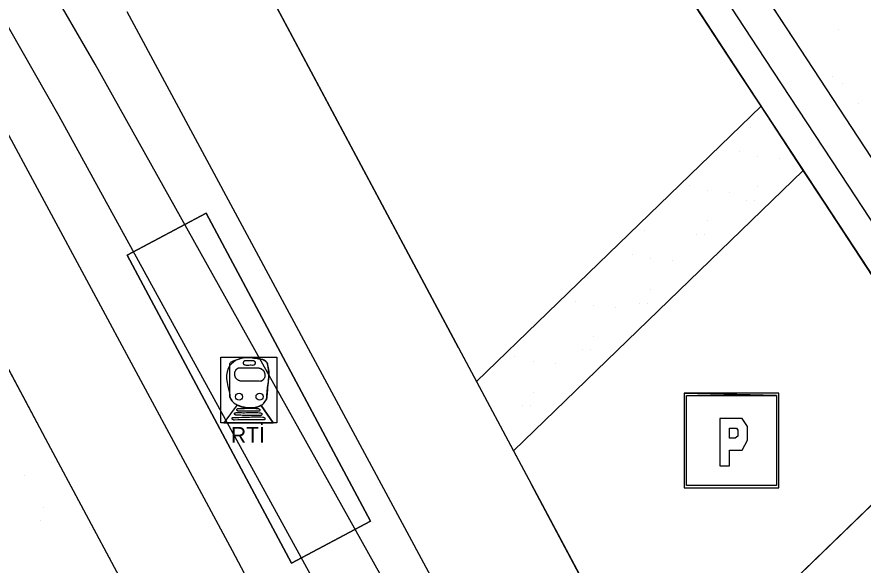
# Model space of a CAD drawing. Extents: x 419109 to 421295, y 4452223 to 4457798.
# Drawn here: x 420098 to 420243.5, y 4452328.8 to 4452423.1 of the extents above; entities that cross this region are included whole.
import ezdxf

# ---------------------------------------------------------------- set-up
doc = ezdxf.new("R2010")
doc.units = 0
for name, color, linetype in [('ADA', 7, 'Continuous'), ('ADAKENARI', 7, 'Continuous'), ('Default', 7, 'Continuous'), ('KALDIRIM', 7, 'Continuous'), ('LJ_SEMBOL', 7, 'Continuous'), ('PL_AYA_PARK_DINLENME', 7, 'Continuous'), ('PL_GENEL_OTOPARK', 7, 'Continuous'), ('PL_RAYLI_TOPLU_TAŞIMA_İST', 7, 'Continuous'), ('PL_REKRASYON', 7, 'Continuous'), ('PL_TURZM', 7, 'Continuous'), ('RAYLI_TOPLU_TAŞIMA_HATTI', 7, 'Continuous'), ('TR_PARKALANI', 7, 'Continuous'), ('TR_TİC_TURIZM_K', 7, 'Continuous')]:
    doc.layers.add(name, color=color, linetype=linetype)

# ---------------------------------------------------------------- blocks, each defined once
blk = doc.blocks.new('POINT_DISPLAY')
at = {"layer": 'Default'}
blk.add_line((0, 0), (0, 0), dxfattribs=at)

msp = doc.modelspace()

# ---------------------------------------------------------------- linework, layer by layer
at = {"layer": 'ADA'}
for p, q in [((420225.97, 4452407.72), (420177.01, 4452360.38)), ((420183.37, 4452348.45), (420233.22, 4452396.66)), ((420207.61, 4452303.03), (420260.85, 4452354.51))]:
    msp.add_line(p, q, dxfattribs=at)
at = {"layer": 'ADAKENARI'}
for p, q in [((420208.04, 4452455.12), (420231.59, 4452419.21)), ((420198.5, 4452449.62), (420222.39, 4452413.18)), ((420173.92, 4452366.16), (420138.18, 4452433.13)), ((420231.59, 4452419.21), (420246, 4452397.23)), ((420222.39, 4452413.18), (420236.8, 4452391.2)), ((420103.35, 4452349.71), (420076.14, 4452400.7)), ((420236.8, 4452391.2), (420284.88, 4452317.87)), ((420173.92, 4452366.16), (420186.45, 4452342.68)), ((420115.6, 4452326.77), (420103.35, 4452349.71)), ((420244.56, 4452233.78), (420186.45, 4452342.68))]:
    msp.add_line(p, q, dxfattribs=at)
msp.add_lwpolyline([(420116.96, 4452382.08), (420130.51, 4452389.31), (420158.77, 4452336.35), (420145.22, 4452329.12)], close=True, dxfattribs=at)
at = {"layer": 'KALDIRIM'}
for p, q in [((420202.68, 4452452.36), (420226.57, 4452415.92)), ((420182.34, 4452302.45), (420116.93, 4452423.93)), ((420226.57, 4452415.92), (420240.98, 4452393.94)), ((420135.03, 4452331.26), (420092.28, 4452410.64)), ((420240.98, 4452393.94), (420289.06, 4452320.61)), ((420156.64, 4452291.12), (420135.03, 4452331.26))]:
    msp.add_line(p, q, dxfattribs=at)
at = {"layer": 'LJ_SEMBOL'}
for p, q in [((420135.83, 4452356.35), (420133.58, 4452353.26)), ((420135.83, 4452356.35), (420133.58, 4452353.26)), ((420139.96, 4452356.28), (420142.04, 4452353.26)), ((420142.04, 4452353.26), (420139.96, 4452356.28)), ((420133.58, 4452353.26), (420142.04, 4452353.26))]:
    msp.add_line(p, q, dxfattribs=at)
msp.add_lwpolyline([(420133.04, 4452364.58), (420142.69, 4452364.58), (420142.69, 4452353.26), (420133.04, 4452353.26)], close=True, dxfattribs=at)
for points in [[(420229.02, 4452358.36), (420212.74, 4452358.36), (420228.62, 4452357.95), (420228.62, 4452342.48), (420213.14, 4452342.48), (420213.14, 4452357.95), (420228.62, 4452357.95), (420212.74, 4452358.36), (420212.74, 4452342.07), (420229.02, 4452342.07), (420229.02, 4452358.36)], [(420223.64, 4452352.67), (420222.69, 4452354.03), (420221.98, 4452354.03), (420218.89, 4452354.03), (420218.89, 4452345.88), (420220.55, 4452345.88), (420220.55, 4452348.6), (420221.74, 4452348.6), (420222.69, 4452348.6), (420223.64, 4452350.3), (420223.64, 4452351.65), (420223.64, 4452352.67)], [(420220.55, 4452350.63), (420220.55, 4452352.33), (420221.03, 4452352.33), (420221.74, 4452352.33), (420221.98, 4452351.99), (420221.98, 4452351.31), (420221.98, 4452350.97), (420221.5, 4452350.63), (420221.03, 4452350.63), (420220.55, 4452350.63)]]:
    msp.add_lwpolyline(points, dxfattribs=at)
for centre in [(420136.18, 4452357.77), (420136.18, 4452357.77), (420139.7, 4452357.77), (420139.7, 4452357.77)]:
    msp.add_circle(centre, 0.601, dxfattribs=at)
for points in [[(420134.58, 4452358.15), (420134.58, 4452363.11), (420135.98, 4452364.18), (420139.65, 4452364.27), (420140.73, 4452363.89), (420141.05, 4452363.38), (420140.96, 4452357.94), (420140.86, 4452357.28), (420140.74, 4452357.1), (420140.58, 4452356.84), (420139.83, 4452356.21), (420136.13, 4452356.21), (420135.35, 4452356.66), (420134.91, 4452357.11), (420134.6, 4452357.84), (420134.58, 4452358.15)], [(420138.07, 4452363.16), (420137.26, 4452363.16), (420137.24, 4452363.16), (420137.21, 4452363.16), (420137.17, 4452363.18), (420137.15, 4452363.19), (420137.13, 4452363.21), (420137.11, 4452363.22), (420137.09, 4452363.24), (420137.07, 4452363.25), (420137.05, 4452363.27), (420137.02, 4452363.31), (420136.99, 4452363.35), (420136.96, 4452363.4), (420136.94, 4452363.43), (420136.92, 4452363.47), (420136.92, 4452363.54), (420136.92, 4452363.56), (420136.92, 4452363.58), (420136.93, 4452363.62), (420136.94, 4452363.65), (420136.96, 4452363.69), (420136.98, 4452363.73), (420137, 4452363.78), (420137.03, 4452363.83), (420137.04, 4452363.85), (420137.06, 4452363.88), (420137.07, 4452363.9), (420137.09, 4452363.92), (420137.11, 4452363.93), (420137.12, 4452363.95), (420137.14, 4452363.96), (420137.17, 4452363.97), (420137.19, 4452363.98), (420137.21, 4452363.98), (420137.62, 4452363.98), (420137.81, 4452363.99)], [(420136.93, 4452363.44), (420136.92, 4452363.47), (420136.92, 4452363.49), (420136.92, 4452363.5), (420136.92, 4452363.54), (420136.92, 4452363.56), (420136.92, 4452363.58), (420136.93, 4452363.62), (420136.94, 4452363.65), (420136.96, 4452363.69), (420136.98, 4452363.73), (420137, 4452363.78), (420137.03, 4452363.83), (420137.04, 4452363.85), (420137.06, 4452363.88), (420137.07, 4452363.9), (420137.09, 4452363.92), (420137.11, 4452363.93), (420137.12, 4452363.95), (420137.14, 4452363.96), (420137.17, 4452363.97), (420137.19, 4452363.98), (420137.21, 4452363.98), (420137.31, 4452363.98), (420137.42, 4452363.98), (420137.52, 4452363.98), (420137.62, 4452363.98), (420137.81, 4452363.99)], [(420138.07, 4452363.16), (420137.26, 4452363.16), (420137.24, 4452363.16), (420137.21, 4452363.16), (420137.17, 4452363.18), (420137.15, 4452363.19), (420137.13, 4452363.21), (420137.11, 4452363.22), (420137.09, 4452363.24), (420137.07, 4452363.25), (420137.05, 4452363.27), (420137.02, 4452363.31), (420136.99, 4452363.35), (420136.96, 4452363.4), (420136.94, 4452363.43), (420136.93, 4452363.44)], [(420137.81, 4452363.99), (420138.62, 4452363.97), (420138.65, 4452363.97), (420138.67, 4452363.97), (420138.72, 4452363.95), (420138.74, 4452363.94), (420138.76, 4452363.93), (420138.78, 4452363.91), (420138.8, 4452363.9), (420138.82, 4452363.88), (420138.83, 4452363.86), (420138.87, 4452363.82), (420138.9, 4452363.78), (420138.93, 4452363.74), (420138.95, 4452363.7), (420138.96, 4452363.67), (420138.97, 4452363.59), (420138.97, 4452363.57), (420138.97, 4452363.55), (420138.96, 4452363.52), (420138.95, 4452363.48), (420138.93, 4452363.45), (420138.91, 4452363.4), (420138.88, 4452363.35), (420138.86, 4452363.3), (420138.84, 4452363.28), (420138.83, 4452363.26), (420138.82, 4452363.24), (420138.8, 4452363.22), (420138.78, 4452363.2), (420138.76, 4452363.18), (420138.74, 4452363.17), (420138.72, 4452363.16), (420138.7, 4452363.16), (420138.68, 4452363.16), (420138.27, 4452363.16), (420138.07, 4452363.16)], [(420137.81, 4452363.99), (420138.62, 4452363.97), (420138.65, 4452363.97), (420138.67, 4452363.97), (420138.72, 4452363.95), (420138.74, 4452363.94), (420138.76, 4452363.93), (420138.78, 4452363.91), (420138.8, 4452363.9), (420138.82, 4452363.88), (420138.83, 4452363.86), (420138.87, 4452363.82), (420138.9, 4452363.78), (420138.93, 4452363.74), (420138.95, 4452363.7), (420138.95, 4452363.69)], [(420138.95, 4452363.69), (420138.96, 4452363.67), (420138.97, 4452363.65), (420138.97, 4452363.63), (420138.97, 4452363.59), (420138.97, 4452363.57), (420138.97, 4452363.55), (420138.96, 4452363.52), (420138.95, 4452363.48), (420138.93, 4452363.45), (420138.91, 4452363.4), (420138.88, 4452363.35), (420138.86, 4452363.3), (420138.84, 4452363.28), (420138.83, 4452363.26), (420138.82, 4452363.24), (420138.8, 4452363.22), (420138.78, 4452363.2), (420138.76, 4452363.18), (420138.74, 4452363.17), (420138.72, 4452363.16), (420138.7, 4452363.16), (420138.68, 4452363.16), (420138.27, 4452363.16), (420138.07, 4452363.16)], [(420137.92, 4452360.43), (420136.61, 4452360.43), (420136.51, 4452360.43), (420136.42, 4452360.45), (420136.23, 4452360.51), (420136.04, 4452360.6), (420135.95, 4452360.66), (420135.87, 4452360.72), (420135.77, 4452360.79), (420135.69, 4452360.88), (420135.62, 4452360.98), (420135.59, 4452361.03), (420135.57, 4452361.09), (420135.52, 4452361.21), (420135.48, 4452361.33), (420135.45, 4452361.45), (420135.44, 4452361.57), (420135.43, 4452361.7), (420135.44, 4452361.82), (420135.46, 4452361.95), (420135.49, 4452362.07), (420135.56, 4452362.24), (420135.65, 4452362.39), (420135.69, 4452362.43), (420135.73, 4452362.47), (420135.78, 4452362.52), (420135.83, 4452362.56), (420135.88, 4452362.61), (420135.94, 4452362.65), (420136.06, 4452362.71), (420136.19, 4452362.73), (420136.42, 4452362.73), (420136.65, 4452362.73), (420137.12, 4452362.72), (420137.58, 4452362.71), (420137.81, 4452362.71), (420138.05, 4452362.71), (420138.13, 4452362.72)], [(420135.43, 4452361.75), (420135.44, 4452361.82), (420135.46, 4452361.95), (420135.49, 4452362.07), (420135.56, 4452362.24), (420135.65, 4452362.39), (420135.69, 4452362.43), (420135.73, 4452362.47), (420135.78, 4452362.52), (420135.83, 4452362.56), (420135.88, 4452362.61), (420135.94, 4452362.65), (420136, 4452362.68), (420136.03, 4452362.69), (420136.06, 4452362.71), (420136.12, 4452362.72), (420136.19, 4452362.73), (420136.42, 4452362.73), (420136.65, 4452362.73), (420137.12, 4452362.72), (420137.58, 4452362.71), (420137.81, 4452362.71), (420138.05, 4452362.71), (420138.13, 4452362.72)], [(420137.92, 4452360.43), (420136.61, 4452360.43), (420136.51, 4452360.43), (420136.42, 4452360.45), (420136.23, 4452360.51), (420136.18, 4452360.53), (420136.13, 4452360.55), (420136.04, 4452360.6), (420135.95, 4452360.66), (420135.87, 4452360.72), (420135.77, 4452360.79), (420135.69, 4452360.88), (420135.62, 4452360.98), (420135.59, 4452361.03), (420135.57, 4452361.09), (420135.52, 4452361.21), (420135.48, 4452361.33), (420135.45, 4452361.45), (420135.44, 4452361.57), (420135.43, 4452361.7), (420135.43, 4452361.75)], [(420138.13, 4452362.72), (420139.45, 4452362.72), (420139.55, 4452362.71), (420139.64, 4452362.69), (420139.83, 4452362.63), (420140.02, 4452362.54), (420140.11, 4452362.49), (420140.19, 4452362.43), (420140.28, 4452362.35), (420140.36, 4452362.26), (420140.44, 4452362.17), (420140.47, 4452362.11), (420140.49, 4452362.06), (420140.54, 4452361.94), (420140.58, 4452361.82), (420140.61, 4452361.69), (420140.62, 4452361.57), (420140.63, 4452361.44), (420140.62, 4452361.32), (420140.6, 4452361.19), (420140.57, 4452361.07), (420140.5, 4452360.9), (420140.41, 4452360.76), (420140.37, 4452360.71), (420140.33, 4452360.67), (420140.28, 4452360.62), (420140.23, 4452360.58), (420140.18, 4452360.54), (420140.12, 4452360.5), (420140, 4452360.44), (420139.87, 4452360.41), (420139.64, 4452360.41), (420139.41, 4452360.41), (420138.94, 4452360.42), (420138.48, 4452360.43), (420138.25, 4452360.43), (420138.01, 4452360.43), (420137.92, 4452360.43)], [(420138.13, 4452362.72), (420139.45, 4452362.72), (420139.55, 4452362.71), (420139.64, 4452362.69), (420139.83, 4452362.63), (420139.88, 4452362.61), (420139.93, 4452362.59), (420140.02, 4452362.54), (420140.11, 4452362.49), (420140.19, 4452362.43), (420140.28, 4452362.35), (420140.36, 4452362.26), (420140.44, 4452362.17), (420140.47, 4452362.11), (420140.49, 4452362.06), (420140.54, 4452361.94), (420140.58, 4452361.82), (420140.61, 4452361.69), (420140.62, 4452361.57), (420140.63, 4452361.44), (420140.63, 4452361.4)], [(420140.63, 4452361.4), (420140.62, 4452361.32), (420140.6, 4452361.19), (420140.57, 4452361.07), (420140.5, 4452360.9), (420140.41, 4452360.76), (420140.37, 4452360.71), (420140.33, 4452360.67), (420140.28, 4452360.62), (420140.23, 4452360.58), (420140.18, 4452360.54), (420140.12, 4452360.5), (420140.06, 4452360.46), (420140.03, 4452360.45), (420140, 4452360.44), (420139.94, 4452360.42), (420139.87, 4452360.41), (420139.64, 4452360.41), (420139.41, 4452360.41), (420138.94, 4452360.42), (420138.48, 4452360.43), (420138.25, 4452360.43), (420138.01, 4452360.43), (420137.92, 4452360.43)], [(420139.96, 4452356.28), (420139.83, 4452356.21), (420139.39, 4452356.03), (420138.94, 4452355.91), (420137.98, 4452355.83), (420137.03, 4452355.94), (420136.35, 4452356.13), (420136.13, 4452356.21), (420135.98, 4452356.28), (420135.83, 4452356.35)], [(420137.12, 4452354.54), (420135.79, 4452354.57), (420135.7, 4452354.57), (420135.62, 4452354.59), (420135.54, 4452354.62), (420135.5, 4452354.64), (420135.48, 4452354.66), (420135.46, 4452354.67), (420135.43, 4452354.71), (420135.4, 4452354.76), (420135.39, 4452354.8), (420135.39, 4452354.83), (420135.4, 4452354.85), (420135.41, 4452354.9), (420135.43, 4452354.95), (420135.47, 4452354.99), (420135.49, 4452355), (420135.51, 4452355.01), (420135.6, 4452355.02), (420135.7, 4452355.03), (420135.88, 4452355.04), (420136.06, 4452355.04), (420137.12, 4452355.01)], [(420137.12, 4452354.54), (420135.79, 4452354.57), (420135.7, 4452354.57), (420135.62, 4452354.59), (420135.54, 4452354.62), (420135.5, 4452354.64), (420135.48, 4452354.66), (420135.46, 4452354.67), (420135.43, 4452354.71), (420135.4, 4452354.76), (420135.39, 4452354.8), (420135.39, 4452354.83), (420135.4, 4452354.85), (420135.41, 4452354.9), (420135.43, 4452354.95), (420135.47, 4452354.99), (420135.49, 4452355), (420135.51, 4452355.01), (420135.6, 4452355.02), (420135.7, 4452355.03), (420135.88, 4452355.04), (420136.06, 4452355.04), (420137.12, 4452355.01)], [(420136.77, 4452355.26), (420136.19, 4452355.26), (420136.11, 4452355.26), (420136.03, 4452355.28), (420135.95, 4452355.31), (420135.91, 4452355.33), (420135.89, 4452355.35), (420135.87, 4452355.36), (420135.83, 4452355.4), (420135.81, 4452355.45), (420135.8, 4452355.5), (420135.8, 4452355.52), (420135.8, 4452355.54), (420135.82, 4452355.59), (420135.84, 4452355.64), (420135.88, 4452355.68), (420135.9, 4452355.69), (420135.92, 4452355.7), (420136.01, 4452355.72), (420136.1, 4452355.72), (420136.29, 4452355.73), (420136.47, 4452355.73), (420136.77, 4452355.73)], [(420136.77, 4452355.26), (420136.19, 4452355.26), (420136.11, 4452355.26), (420136.03, 4452355.28), (420135.95, 4452355.31), (420135.91, 4452355.33), (420135.89, 4452355.35), (420135.87, 4452355.36), (420135.83, 4452355.4), (420135.81, 4452355.45), (420135.8, 4452355.5), (420135.8, 4452355.52), (420135.8, 4452355.54), (420135.82, 4452355.59), (420135.84, 4452355.64), (420135.88, 4452355.68), (420135.9, 4452355.69), (420135.92, 4452355.7), (420136.01, 4452355.72), (420136.1, 4452355.72), (420136.29, 4452355.73), (420136.47, 4452355.73), (420136.77, 4452355.73)], [(420136.77, 4452355.73), (420139.37, 4452355.73), (420139.45, 4452355.72), (420139.53, 4452355.71), (420139.61, 4452355.68), (420139.65, 4452355.65), (420139.67, 4452355.64), (420139.69, 4452355.62), (420139.73, 4452355.58), (420139.75, 4452355.54), (420139.76, 4452355.49), (420139.76, 4452355.47), (420139.76, 4452355.44), (420139.74, 4452355.4), (420139.72, 4452355.35), (420139.68, 4452355.3), (420139.66, 4452355.29), (420139.64, 4452355.28), (420139.55, 4452355.27), (420139.46, 4452355.26), (420139.27, 4452355.26), (420139.09, 4452355.26), (420138.91, 4452355.26), (420136.77, 4452355.26)], [(420136.77, 4452355.73), (420139.37, 4452355.73), (420139.45, 4452355.72), (420139.53, 4452355.71), (420139.61, 4452355.68), (420139.65, 4452355.65), (420139.67, 4452355.64), (420139.69, 4452355.62), (420139.73, 4452355.58), (420139.75, 4452355.54), (420139.76, 4452355.49), (420139.76, 4452355.47), (420139.76, 4452355.44), (420139.74, 4452355.4), (420139.72, 4452355.35), (420139.68, 4452355.3), (420139.66, 4452355.29), (420139.64, 4452355.28), (420139.55, 4452355.27), (420139.46, 4452355.26), (420139.27, 4452355.26), (420139.09, 4452355.26), (420138.91, 4452355.26), (420136.77, 4452355.26)], [(420137.12, 4452355.01), (420139.72, 4452355.01), (420139.81, 4452355), (420139.89, 4452354.99), (420139.97, 4452354.96), (420140.01, 4452354.93), (420140.03, 4452354.92), (420140.05, 4452354.9), (420140.08, 4452354.86), (420140.11, 4452354.82), (420140.12, 4452354.77), (420140.12, 4452354.75), (420140.11, 4452354.73), (420140.1, 4452354.68), (420140.08, 4452354.63), (420140.04, 4452354.59), (420140.02, 4452354.57), (420140, 4452354.56), (420139.9, 4452354.55), (420139.81, 4452354.54), (420139.63, 4452354.54), (420139.45, 4452354.54), (420139.26, 4452354.54), (420137.12, 4452354.54)], [(420137.12, 4452355.01), (420139.72, 4452355.01), (420139.81, 4452355), (420139.89, 4452354.99), (420139.97, 4452354.96), (420140.01, 4452354.93), (420140.03, 4452354.92), (420140.05, 4452354.9), (420140.08, 4452354.86), (420140.11, 4452354.82), (420140.12, 4452354.77), (420140.12, 4452354.75), (420140.11, 4452354.73), (420140.1, 4452354.68), (420140.08, 4452354.63), (420140.04, 4452354.59), (420140.02, 4452354.57), (420140, 4452354.56), (420139.9, 4452354.55), (420139.81, 4452354.54), (420139.63, 4452354.54), (420139.45, 4452354.54), (420139.26, 4452354.54), (420137.12, 4452354.54)], [(420137.64, 4452353.78), (420135.37, 4452353.74), (420135.29, 4452353.74), (420135.21, 4452353.76), (420135.13, 4452353.79), (420135.09, 4452353.82), (420135.07, 4452353.83), (420135.05, 4452353.85), (420135.01, 4452353.89), (420134.99, 4452353.93), (420134.98, 4452353.98), (420134.98, 4452354), (420134.99, 4452354.02), (420135, 4452354.07), (420135.02, 4452354.12), (420135.06, 4452354.16), (420135.08, 4452354.18), (420135.1, 4452354.19), (420135.19, 4452354.2), (420135.29, 4452354.21), (420135.47, 4452354.21), (420135.65, 4452354.21), (420137.64, 4452354.25)], [(420137.64, 4452353.78), (420135.37, 4452353.74), (420135.29, 4452353.74), (420135.21, 4452353.76), (420135.13, 4452353.79), (420135.09, 4452353.82), (420135.07, 4452353.83), (420135.05, 4452353.85), (420135.01, 4452353.89), (420134.99, 4452353.93), (420134.98, 4452353.98), (420134.98, 4452354), (420134.99, 4452354.02), (420135, 4452354.07), (420135.02, 4452354.12), (420135.06, 4452354.16), (420135.08, 4452354.18), (420135.1, 4452354.19), (420135.19, 4452354.2), (420135.29, 4452354.21), (420135.47, 4452354.21), (420135.65, 4452354.21), (420137.64, 4452354.25)], [(420137.64, 4452354.25), (420140.24, 4452354.25), (420140.33, 4452354.24), (420140.41, 4452354.23), (420140.49, 4452354.19), (420140.53, 4452354.17), (420140.55, 4452354.16), (420140.56, 4452354.14), (420140.6, 4452354.1), (420140.62, 4452354.06), (420140.63, 4452354.01), (420140.63, 4452353.98), (420140.63, 4452353.96), (420140.62, 4452353.92), (420140.59, 4452353.87), (420140.56, 4452353.82), (420140.54, 4452353.81), (420140.51, 4452353.8), (420140.42, 4452353.79), (420140.33, 4452353.78), (420140.15, 4452353.77), (420139.96, 4452353.78), (420139.78, 4452353.78), (420137.64, 4452353.78)], [(420137.64, 4452354.25), (420140.24, 4452354.25), (420140.33, 4452354.24), (420140.41, 4452354.23), (420140.49, 4452354.19), (420140.53, 4452354.17), (420140.55, 4452354.16), (420140.56, 4452354.14), (420140.6, 4452354.1), (420140.62, 4452354.06), (420140.63, 4452354.01), (420140.63, 4452353.98), (420140.63, 4452353.96), (420140.62, 4452353.92), (420140.59, 4452353.87), (420140.56, 4452353.82), (420140.54, 4452353.81), (420140.51, 4452353.8), (420140.42, 4452353.79), (420140.33, 4452353.78), (420140.15, 4452353.77), (420139.96, 4452353.78), (420139.78, 4452353.78), (420137.64, 4452353.78)]]:
    msp.add_spline(points, degree=3, dxfattribs=at)
msp.add_open_spline([(420134.58, 4452358.15), (420134.59, 4452358.05), (420134.59, 4452357.94), (420134.6, 4452357.84), (420134.61, 4452357.58), (420134.75, 4452357.34), (420134.91, 4452357.11), (420135.03, 4452356.93), (420135.18, 4452356.8), (420135.35, 4452356.66), (420135.6, 4452356.47), (420135.86, 4452356.33), (420136.13, 4452356.21), (420137.27, 4452355.75), (420138.7, 4452355.65), (420139.83, 4452356.21), (420140.13, 4452356.36), (420140.4, 4452356.57), (420140.58, 4452356.84), (420140.63, 4452356.93), (420140.69, 4452357.02), (420140.74, 4452357.1), (420140.78, 4452357.16), (420140.82, 4452357.22), (420140.86, 4452357.28), (420140.98, 4452357.48), (420140.94, 4452357.72), (420140.96, 4452357.94), (420141.14, 4452359.74), (420141.28, 4452361.57), (420141.05, 4452363.38), (420141.03, 4452363.58), (420140.91, 4452363.75), (420140.73, 4452363.89), (420140.38, 4452364.15), (420140.02, 4452364.21), (420139.65, 4452364.27), (420138.45, 4452364.48), (420137.19, 4452364.56), (420135.98, 4452364.18), (420135.4, 4452364), (420134.58, 4452363.7), (420134.58, 4452363.11), (420134.58, 4452361.46), (420134.58, 4452359.81), (420134.58, 4452358.15)], degree=3, dxfattribs=at)
at = {"layer": 'PL_AYA_PARK_DINLENME'}
for points in [[(420167.74, 4452746.48), (420165.55, 4452622.42), (420165.66, 4452600.54), (420165.78, 4452587.49), (420167.9, 4452569.48), (420177.73, 4452523), (420182.68, 4452508.07), (420190.47, 4452490.05), (420208.04, 4452455.12), (420231.59, 4452419.21), (420246, 4452397.23), (420275.85, 4452353.52), (420315.27, 4452293.39)], [(420177.01, 4452360.38), (420183.37, 4452348.45), (420233.22, 4452396.66), (420225.97, 4452407.72), (420177.01, 4452360.38)]]:
    msp.add_lwpolyline(points, dxfattribs=at)
at = {"layer": 'PL_GENEL_OTOPARK'}
msp.add_lwpolyline([(420183.37, 4452348.45), (420186.45, 4452342.68), (420207.61, 4452303.03), (420260.85, 4452354.51), (420236.8, 4452391.2), (420233.22, 4452396.66), (420183.37, 4452348.45)], dxfattribs=at)
at = {"layer": 'PL_RAYLI_TOPLU_TAŞIMA_İST'}
msp.add_lwpolyline([(420116.96, 4452382.08), (420145.22, 4452329.12), (420158.77, 4452336.35), (420130.51, 4452389.31), (420116.96, 4452382.08)], dxfattribs=at)
at = {"layer": 'PL_REKRASYON'}
msp.add_lwpolyline([(420124.41, 4452309.49), (420115.6, 4452326.77), (420103.35, 4452349.71), (420076.14, 4452400.7), (420066.34, 4452419.86), (420065.34, 4452422.2), (420063.5, 4452400.11), (420057.04, 4452322.67), (420055.92, 4452309.2), (420055.86, 4452308.52), (420085.13, 4452275.26), (420105.16, 4452252.49), (420124.41, 4452309.49)], dxfattribs=at)
at = {"layer": 'PL_TURZM'}
for points in [[(420225.97, 4452407.72), (420222.39, 4452413.18), (420198.5, 4452449.62), (420180.5, 4452485.39), (420172.39, 4452504.15), (420167.1, 4452520.12), (420157.04, 4452567.7), (420154.79, 4452586.79), (420154.7, 4452596.71), (420154.5, 4452619.21), (420156.65, 4452741.01), (420151.88, 4452744.79), (420100.48, 4452731.87), (420095.3, 4452725.67)], [(420093.03, 4452576.93), (420100.03, 4452536.75), (420107.76, 4452506.59), (420114.48, 4452486.76), (420120.64, 4452471), (420129.77, 4452449.56), (420138.18, 4452433.13), (420173.92, 4452366.16), (420177.01, 4452360.38), (420225.97, 4452407.72)], [(420310.71, 4452278.76), (420303.9, 4452289.25), (420284.88, 4452317.87), (420260.85, 4452354.51), (420207.61, 4452303.03), (420244.56, 4452233.78)]]:
    msp.add_lwpolyline(points, dxfattribs=at)
at = {"layer": 'RAYLI_TOPLU_TAŞIMA_HATTI'}
for p, q in [((420111.43, 4452414.96), (420083.19, 4452463.88)), ((420105.24, 4452405.98), (420080.46, 4452449.47)), ((420174.61, 4452301.94), (420111.43, 4452414.96)), ((420166.04, 4452295.16), (420105.24, 4452405.98))]:
    msp.add_line(p, q, dxfattribs=at)
at = {"layer": 'TR_TİC_TURIZM_K'}
for points in [[(420093.03, 4452576.93), (420100.03, 4452536.75), (420107.76, 4452506.59), (420114.48, 4452486.76), (420120.64, 4452471), (420129.77, 4452449.56), (420138.18, 4452433.13), (420173.92, 4452366.16), (420177.01, 4452360.38), (420225.97, 4452407.72), (420222.39, 4452413.18), (420198.5, 4452449.62), (420180.5, 4452485.39), (420172.39, 4452504.15), (420167.1, 4452520.12), (420157.04, 4452567.7), (420154.79, 4452586.79), (420154.7, 4452596.71), (420154.5, 4452619.21), (420156.65, 4452741.01), (420151.88, 4452744.79), (420100.48, 4452731.87), (420095.3, 4452725.67)], [(420310.71, 4452278.76), (420303.9, 4452289.25), (420284.88, 4452317.87), (420260.85, 4452354.51), (420207.61, 4452303.03)]]:
    msp.add_lwpolyline(points, dxfattribs=at)

# ---------------------------------------------------------------- block references
at = {"layer": 'TR_PARKALANI', "xscale": 0.1, "yscale": 0.10000000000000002}
for p in [(420239.28, 4452420.94), (420238.17, 4452412.74), (420239.92, 4452411.62), (420242.79, 4452408.16), (420224.22, 4452404), (420222.24, 4452399.89), (420215.67, 4452398.16), (420225.39, 4452399.1), (420229.14, 4452398.77), (420213.68, 4452394.05), (420225.39, 4452393.84), (420216.83, 4452393.26), (420220.59, 4452392.92), (420223.49, 4452391.49), (420224.86, 4452391.5), (420216.83, 4452388), (420205.86, 4452386.37), (420214.94, 4452385.64), (420216.31, 4452385.66), (420203.87, 4452382.26), (420207.03, 4452381.47), (420210.78, 4452381.13), (420196.05, 4452378.33), (420207.03, 4452376.21), (420194.06, 4452374.22), (420197.22, 4452373.44), (420205.13, 4452373.85), (420206.5, 4452373.87), (420200.97, 4452373.1), (420185.62, 4452368.73), (420197.22, 4452368.17), (420183.63, 4452364.62), (420195.32, 4452365.82), (420196.69, 4452365.83), (420186.78, 4452363.84), (420190.54, 4452363.5), (420186.78, 4452358.57), (420184.88, 4452356.22), (420186.26, 4452356.23), (420099.23, 4452344.18), (420102.48, 4452338.74), (420101.95, 4452336.4), (420110.37, 4452335.35), (420114.1, 4452330.1)]:
    msp.add_blockref('POINT_DISPLAY', p, dxfattribs=at)

# ---------------------------------------------------------------- texts
at = {"layer": 'LJ_SEMBOL'}
msp.add_text('RTİ', height=2.7, dxfattribs=at).set_placement((420134.79, 4452349.84))

doc.saveas('drawing.dxf')
